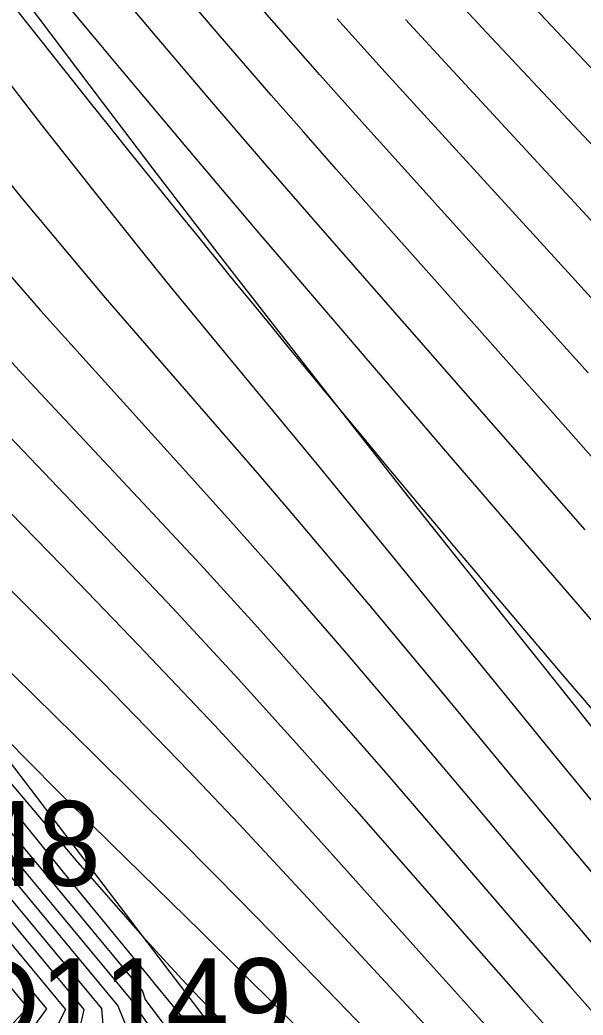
# Model space of a CAD drawing. Extents: x 2356077 to 2359823, y 225951 to 227822.
# Drawn here: x 2357684.97 to 2357701.57, y 226441.04 to 226470.36 of the extents above; entities that cross this region are included whole.
import ezdxf

# ---------------------------------------------------------------- set-up
doc = ezdxf.new("R2010")
doc.units = 0
for name, color, linetype in [('DTM Contours Major', 7, 'Continuous'), ('DTM Contours Minor', 7, 'Continuous'), ('Exist DTM Breakline Cogo Number', 7, 'Continuous'), ('Exist DTM Breakline Underwater', 7, 'Continuous'), ('Exist DTM Drainline', 7, 'Continuous'), ('Exist DTM Drainline Cogo Number', 7, 'Continuous')]:
    doc.layers.add(name, color=color, linetype=linetype)

msp = doc.modelspace()

# ---------------------------------------------------------------- linework, layer by layer
at = {"layer": 'DTM Contours Major'}
for points in [[(2357678.156, 226473.781), (2357680.884, 226470.306), (2357682.254, 226468.568), (2357683.631, 226466.839), (2357685.017, 226465.126), (2357686.415, 226463.437), (2357687.483, 226462.176), (2357688.565, 226460.919), (2357691.947, 226457.024), (2357693.138, 226455.636), (2357695.23, 226453.159), (2357697.398, 226450.556), (2357699.605, 226447.896), (2357701.809, 226445.247)], [(2357665.955, 226472.516), (2357668.314, 226469.621), (2357670.002, 226467.707), (2357670.532, 226467.141), (2357671.006, 226466.654), (2357671.44, 226466.224), (2357671.837, 226465.84), (2357672.601, 226465.125), (2357674.372, 226463.502), (2357675.648, 226462.314), (2357677.535, 226460.53), (2357679.758, 226458.399), (2357682.214, 226456.013), (2357684.798, 226453.461), (2357687.408, 226450.836), (2357689.94, 226448.228), (2357691.414, 226446.672), (2357692.837, 226445.149), (2357696.957, 226440.687), (2357698.335, 226439.207), (2357700.351, 226437.073), (2357702.391, 226434.942)], [(2357704.997, 226453.89), (2357700.457, 226459.034), (2357697.264, 226462.629), (2357694.29, 226465.971), (2357693.33, 226467.058), (2357692.375, 226468.148), (2357690.809, 226469.957), (2357689.242, 226471.795)], [(2357664.939, 226471.643), (2357667.177, 226468.822), (2357669.605, 226465.812), (2357670.391, 226464.759), (2357670.85, 226464.011), (2357672.596, 226461.714), (2357674.406, 226459.35), (2357676.628, 226456.485), (2357678.932, 226453.548), (2357681.245, 226450.622), (2357683.631, 226447.703), (2357688.577, 226441.744), (2357688.662, 226441.496), (2357689.38, 226440.525)], [(2357703.357, 226467.303), (2357699.5, 226471.395)], [(2357664.071, 226470.573), (2357665.832, 226468.313), (2357667.719, 226465.972), (2357668.66, 226464.476), (2357669.721, 226462.884), (2357670.89, 226461.228), (2357672.036, 226459.582), (2357672.898, 226458.18), (2357674.34, 226456.254), (2357676.19, 226453.69), (2357677.925, 226451.308), (2357686.311, 226441.205), (2357686.023, 226440.638), (2357684.705, 226439.7), (2357685.147, 226439.534), (2357683.813, 226438.584), (2357685.292, 226438.485), (2357686.544, 226438.062), (2357688.037, 226437.981), (2357689.044, 226437.607), (2357696.49, 226428.686), (2357698.664, 226426.122), (2357701.061, 226423.466), (2357703.343, 226420.9)]]:
    msp.add_lwpolyline(points, dxfattribs=at)
at = {"layer": 'DTM Contours Minor'}
for points in [[(2357663.727, 226474.843), (2357671.088, 226465.716), (2357671.551, 226465.091), (2357671.685, 226464.905), (2357672.126, 226464.413), (2357672.206, 226464.284), (2357672.579, 226463.729), (2357673.253, 226462.91), (2357673.929, 226462.109), (2357674.629, 226461.303), (2357675.377, 226460.472), (2357676.195, 226459.592), (2357678.025, 226457.702), (2357680.123, 226455.606), (2357682.404, 226453.366), (2357684.785, 226451.041), (2357687.183, 226448.691), (2357689.514, 226446.379), (2357690.759, 226445.124), (2357691.969, 226443.891), (2357694.335, 226441.453), (2357696.713, 226438.996), (2357703.462, 226432.077)], [(2357660.749, 226474.109), (2357663.709, 226470.159), (2357665.266, 226468.143), (2357666.898, 226466.103), (2357668.013, 226464.29), (2357670.57, 226460.594), (2357671.751, 226458.806), (2357672.807, 226457.09), (2357674.194, 226455.123), (2357676.005, 226452.631), (2357677.56, 226450.44), (2357685.185, 226441.254), (2357684.62, 226440.64)], [(2357673.266, 226473.864), (2357677.52, 226468.601), (2357678.666, 226467.2), (2357679.808, 226465.824), (2357680.959, 226464.466), (2357682.132, 226463.118), (2357683.684, 226461.391), (2357685.284, 226459.658), (2357688.589, 226456.133), (2357690.276, 226454.321), (2357691.974, 226452.463), (2357693.827, 226450.379), (2357695.678, 226448.254), (2357699.355, 226443.983), (2357701.171, 226441.887), (2357702.968, 226439.852)], [(2357676.613, 226472.678), (2357679.176, 226469.466), (2357680.439, 226467.894), (2357681.703, 226466.342), (2357682.976, 226464.809), (2357684.267, 226463.293), (2357685.577, 226461.799), (2357686.914, 226460.306), (2357689.673, 226457.264), (2357691.095, 226455.686), (2357692.548, 226454.051), (2357694.526, 226451.771), (2357696.537, 226449.409), (2357700.577, 226444.625), (2357702.566, 226442.296)], [(2357665.254, 226472.113), (2357667.687, 226469.062), (2357670.317, 226465.8), (2357670.845, 226465.082), (2357671.468, 226464.255), (2357674.563, 226460.335), (2357677.021, 226457.252), (2357679.551, 226454.115), (2357682.061, 226451.04), (2357684.463, 226448.146), (2357686.667, 226445.547), (2357688.582, 226443.36), (2357689.183, 226442.697), (2357689.748, 226442.087), (2357690.29, 226441.515), (2357690.821, 226440.966), (2357691.353, 226440.424), (2357692.539, 226439.241), (2357696.116, 226435.718), (2357698.553, 226433.31), (2357701.127, 226430.741), (2357703.699, 226428.135)], [(2357701.625, 226455.339), (2357693.686, 226464.403), (2357692.176, 226466.142), (2357690.505, 226468.087), (2357688.841, 226470.045), (2357687.193, 226472.006)], [(2357665.087, 226471.888), (2357667.414, 226468.964), (2357669.932, 226465.842), (2357670.746, 226464.8), (2357671.156, 226464.154), (2357673.688, 226460.909), (2357674.561, 226459.798), (2357677.002, 226456.714), (2357679.524, 226453.561), (2357682.026, 226450.454), (2357684.41, 226447.507), (2357686.578, 226444.837), (2357688.742, 226442.193), (2357688.938, 226441.946), (2357690.105, 226440.541)], [(2357665.775, 226471.905), (2357668.157, 226468.915), (2357670.681, 226465.785), (2357671.115, 226465.218), (2357671.676, 226464.526), (2357671.966, 226464.091), (2357673.499, 226462.147), (2357675.005, 226460.248), (2357676.498, 226458.387), (2357677.98, 226456.573), (2357679.454, 226454.811), (2357680.922, 226453.11), (2357682.389, 226451.476), (2357683.697, 226450.078), (2357685.007, 226448.725), (2357686.322, 226447.404), (2357687.642, 226446.099), (2357690.308, 226443.488), (2357692.593, 226441.223), (2357697.338, 226436.481), (2357699.756, 226434.052), (2357702.216, 226431.559)], [(2357672.065, 226471.938), (2357673.919, 226469.881), (2357674.939, 226468.728), (2357677.918, 226465.341), (2357678.92, 226464.217), (2357679.945, 226463.084), (2357681.748, 226461.14), (2357683.626, 226459.159), (2357687.508, 226455.103), (2357689.466, 226453.036), (2357691.403, 226450.948), (2357693.122, 226449.045), (2357694.813, 226447.137), (2357698.138, 226443.339), (2357699.788, 226441.466), (2357701.44, 226439.622), (2357703.067, 226437.846)], [(2357701.713, 226459.962), (2357699.725, 226462.179), (2357694.952, 226467.464), (2357693.809, 226468.743), (2357692.671, 226470.03), (2357691.181, 226471.741)], [(2357702.183, 226466.296), (2357698.732, 226469.981), (2357697.026, 226471.82)], [(2357706.07, 226447.759), (2357697.76, 226457.384), (2357694.008, 226461.752), (2357691.959, 226464.153), (2357689.863, 226466.629), (2357687.805, 226469.08), (2357685.806, 226471.475)], [(2357664.607, 226471.198), (2357666.661, 226468.592), (2357668.893, 226465.824), (2357669.693, 226464.655), (2357670.369, 226463.573), (2357672.36, 226460.857), (2357673.02, 226459.838), (2357674.399, 226458.082), (2357676.392, 226455.406), (2357678.433, 226452.69), (2357680.62, 226450.024), (2357687.849, 226441.314), (2357688.122, 226440.631), (2357687.311, 226440.053), (2357687.735, 226440.271), (2357687.219, 226439.508), (2357688.614, 226439.207), (2357688.128, 226439.086), (2357689.358, 226439.019), (2357690.311, 226438.175), (2357698.903, 226427.881), (2357701.569, 226424.76)], [(2357664.789, 226471.402), (2357666.928, 226468.696), (2357669.257, 226465.808), (2357670.039, 226464.712), (2357670.588, 226463.819), (2357671.485, 226462.603), (2357673.308, 226460.145), (2357676.344, 226456.133), (2357678.462, 226453.369), (2357680.72, 226450.556), (2357688.239, 226441.497), (2357688.82, 226440.628), (2357688.236, 226440.212), (2357688.601, 226440.336), (2357688.791, 226439.775), (2357688.841, 226439.417), (2357689.798, 226439.366), (2357691.092, 226437.935), (2357700.283, 226426.923), (2357703.023, 226423.747)], [(2357682.615, 226471.132), (2357684.096, 226469.208), (2357685.593, 226467.281), (2357687.102, 226465.364), (2357688.619, 226463.468), (2357689.436, 226462.464), (2357691.095, 226460.448), (2357693.73, 226457.261), (2357695.941, 226454.561), (2357700.666, 226448.76), (2357703.063, 226445.835)], [(2357664.429, 226470.99), (2357666.388, 226468.494), (2357668.51, 226465.862), (2357669.346, 226464.6), (2357670.159, 226463.332), (2357672.273, 226460.404), (2357672.986, 226459.276), (2357674.438, 226457.409), (2357676.356, 226454.788), (2357678.299, 226452.165), (2357687.373, 226441.233), (2357687.423, 226440.634), (2357686.4, 226439.905), (2357686.912, 226440.111), (2357686.149, 226439.246), (2357687.756, 226439.085), (2357687.56, 226438.747), (2357688.916, 226438.674), (2357689.791, 226438.103), (2357697.86, 226428.435), (2357700.384, 226425.485), (2357703.076, 226422.42)], [(2357685.151, 226470.904), (2357686.992, 226468.461), (2357688.882, 226465.975), (2357690.8, 226463.479), (2357692.42, 226461.395), (2357694.08, 226459.276), (2357696.6, 226456.079), (2357699.216, 226452.784), (2357701.866, 226449.472)], [(2357664.25, 226470.781), (2357666.111, 226468.402), (2357668.118, 226465.914), (2357669, 226464.542), (2357669.939, 226463.107), (2357672.165, 226459.98), (2357672.943, 226458.726), (2357674.439, 226456.785), (2357676.276, 226454.232), (2357678.109, 226451.74), (2357686.854, 226441.204), (2357686.723, 226440.636), (2357685.533, 226439.789), (2357686.139, 226439.861), (2357684.963, 226438.902), (2357686.547, 226438.787), (2357686.934, 226438.411), (2357688.478, 226438.327), (2357689.408, 226437.867), (2357697.16, 226428.579), (2357699.457, 226425.881), (2357701.938, 226423.09)], [(2357670.173, 226470.555), (2357671.241, 226469.537), (2357672.326, 226468.466), (2357673.433, 226467.344), (2357674.735, 226465.998), (2357676.836, 226463.814), (2357677.595, 226463.031), (2357679.558, 226461.028), (2357683.912, 226456.621), (2357686.194, 226454.293), (2357688.475, 226451.933), (2357690.699, 226449.579), (2357692.303, 226447.838), (2357693.859, 226446.119), (2357696.889, 226442.734), (2357698.391, 226441.061), (2357699.905, 226439.398), (2357701.714, 226437.451)], [(2357663.89, 226470.365), (2357665.549, 226468.227), (2357667.317, 226466.036), (2357668.329, 226464.395), (2357669.504, 226462.664), (2357670.729, 226460.91), (2357671.892, 226459.197), (2357672.852, 226457.635), (2357676.1, 226453.156), (2357677.742, 226450.874), (2357685.752, 226441.224), (2357685.322, 226440.639), (2357683.977, 226439.682), (2357683.77, 226439.053), (2357682.667, 226438.269), (2357684.145, 226438.177), (2357685.911, 226437.788), (2357685.698, 226437.738), (2357687.595, 226437.636), (2357688.7, 226437.325), (2357695.808, 226428.809), (2357697.865, 226426.373), (2357700.181, 226423.845), (2357702.397, 226421.387)], [(2357702.961, 226460.899), (2357701.126, 226462.925), (2357698.334, 226465.978), (2357695.637, 226468.928), (2357694.312, 226470.395)], [(2357702.525, 226463.676), (2357700.953, 226465.379), (2357697.853, 226468.722), (2357696.327, 226470.379)]]:
    msp.add_lwpolyline(points, dxfattribs=at)
at = {"layer": 'Exist DTM Breakline Underwater'}
msp.add_line((2357654.397, 226488.155), (2357722.365, 226399.093), dxfattribs=at)
at = {"layer": 'Exist DTM Drainline'}
msp.add_spline([(2357699.586, 226858.192), (2357670.366, 226820.782), (2357623.327, 226796.892), (2357587.218, 226772.268), (2357568.803, 226744.252), (2357555.19, 226717.62), (2357555.017, 226695.126), (2357553.473, 226672.759), (2357563.697, 226642.736), (2357576.526, 226627.993), (2357663.798, 226499.169), (2357732.721, 226415.647), (2357803.211, 226342.215), (2357874.586, 226264.309)], degree=3, dxfattribs=at)

# ---------------------------------------------------------------- texts
at = {"layer": 'Exist DTM Breakline Cogo Number'}
msp.add_text('D1148', height=2.5, dxfattribs=at).set_placement((2357677.497, 226444.846))
at = {"layer": 'Exist DTM Drainline Cogo Number'}
msp.add_text('D1149', height=2.5, dxfattribs=at).set_placement((2357683.139, 226440.211))

doc.saveas('drawing.dxf')
